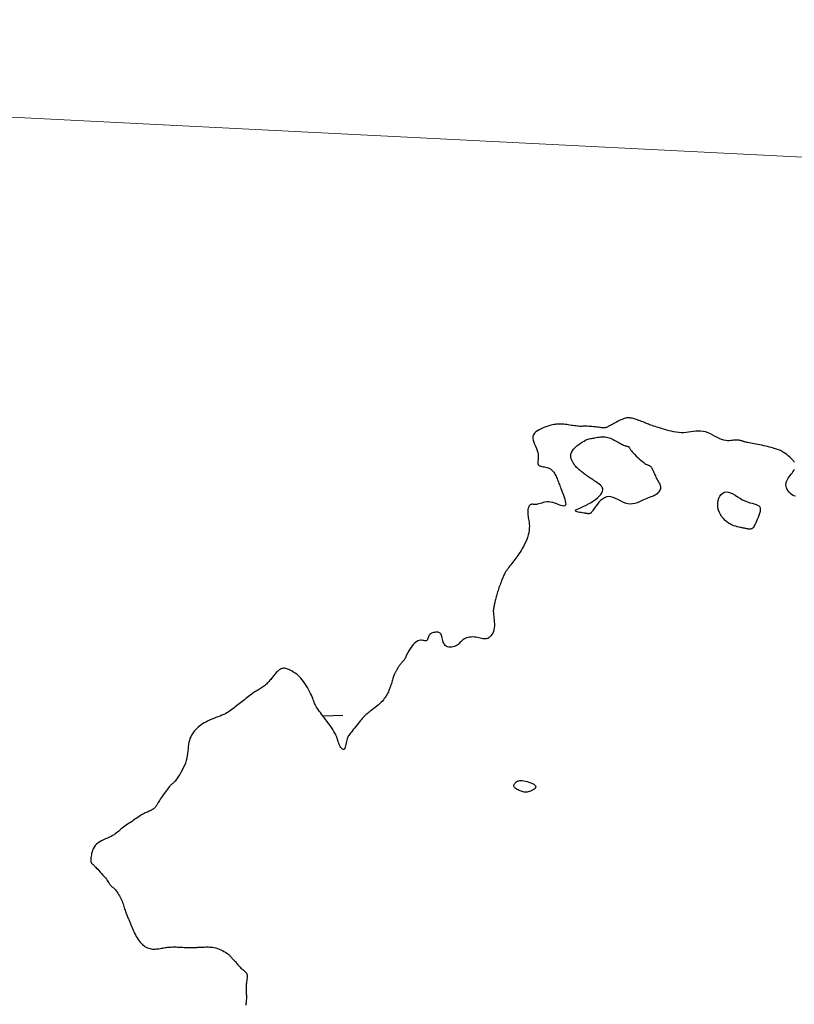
# Model space of a CAD drawing. Header units: millimetres. Extents: x 32690613 to 32693367, y 5343692 to 5344708.
# Tile 509 of 656: x 32692317 to 32692356, y 5344439 to 5344489. Entities that reach past the tile are written whole.
import ezdxf

# ---------------------------------------------------------------- set-up
doc = ezdxf.new("R2010")
doc.units = ezdxf.units.MM
doc.header["$LTSCALE"] = 20
doc.layers.get('0').update_dxf_attribs({"lineweight": 18})
doc.layers.get('Defpoints').update_dxf_attribs({"color": 11, "lineweight": 18})
doc.layers.add('02-DGM_HL_493.00', color=102, linetype='Continuous')
doc.layers.add('02-DGM_HL_493.50', color=112, linetype='Continuous')

# ---------------------------------------------------------------- blocks, each defined once
blk = doc.blocks.new('A$C78070446')
blk.add_line((4469505.561, 5343027.116), (4470255.144, 5342959.865))

msp = doc.modelspace()

# ---------------------------------------------------------------- linework, layer by layer
at = {"layer": '02-DGM_HL_493.00', "elevation": 493, "flags": 128}
for points in [[(32692356.422, 5344466.647), (32692356.38, 5344466.72), (32692356.324, 5344466.793), (32692356.257, 5344466.865), (32692356.182, 5344466.935), (32692356.104, 5344467.002), (32692356.024, 5344467.064), (32692355.947, 5344467.12), (32692355.876, 5344467.168), (32692355.813, 5344467.208), (32692355.756, 5344467.241), (32692355.705, 5344467.268), (32692355.656, 5344467.29), (32692355.607, 5344467.309), (32692355.557, 5344467.326), (32692355.503, 5344467.342), (32692355.443, 5344467.36), (32692355.376, 5344467.379), (32692355.302, 5344467.4), (32692355.222, 5344467.423), (32692355.136, 5344467.446), (32692355.045, 5344467.47), (32692354.95, 5344467.494), (32692354.853, 5344467.517), (32692354.753, 5344467.539), (32692354.652, 5344467.56), (32692354.551, 5344467.579), (32692354.452, 5344467.597), (32692354.355, 5344467.613), (32692354.264, 5344467.629), (32692354.178, 5344467.644), (32692354.101, 5344467.658), (32692354.033, 5344467.671), (32692353.975, 5344467.684), (32692353.926, 5344467.697), (32692353.885, 5344467.709), (32692353.849, 5344467.72), (32692353.817, 5344467.732), (32692353.788, 5344467.742), (32692353.759, 5344467.753), (32692353.73, 5344467.763), (32692353.697, 5344467.773), (32692353.662, 5344467.782), (32692353.623, 5344467.79), (32692353.581, 5344467.796), (32692353.535, 5344467.801), (32692353.484, 5344467.803), (32692353.429, 5344467.802), (32692353.369, 5344467.798), (32692353.304, 5344467.791), (32692353.234, 5344467.783), (32692353.159, 5344467.776), (32692353.078, 5344467.771), (32692352.992, 5344467.773), (32692352.901, 5344467.781), (32692352.803, 5344467.8), (32692352.701, 5344467.831), (32692352.592, 5344467.875), (32692352.479, 5344467.929), (32692352.361, 5344467.99), (32692352.24, 5344468.053), (32692352.117, 5344468.115), (32692351.992, 5344468.17), (32692351.865, 5344468.217), (32692351.739, 5344468.249), (32692351.613, 5344468.265), (32692351.488, 5344468.267), (32692351.363, 5344468.258), (32692351.239, 5344468.242), (32692351.115, 5344468.222), (32692350.99, 5344468.203), (32692350.866, 5344468.186), (32692350.741, 5344468.177), (32692350.616, 5344468.177), (32692350.491, 5344468.186), (32692350.367, 5344468.202), (32692350.244, 5344468.225), (32692350.123, 5344468.252), (32692350.004, 5344468.283), (32692349.888, 5344468.315), (32692349.775, 5344468.347), (32692349.667, 5344468.379), (32692349.563, 5344468.409), (32692349.463, 5344468.439), (32692349.369, 5344468.467), (32692349.281, 5344468.494), (32692349.2, 5344468.519), (32692349.125, 5344468.544), (32692349.058, 5344468.567), (32692348.998, 5344468.589), (32692348.944, 5344468.61), (32692348.895, 5344468.63), (32692348.848, 5344468.651), (32692348.802, 5344468.671), (32692348.754, 5344468.692), (32692348.704, 5344468.714), (32692348.648, 5344468.737), (32692348.587, 5344468.762), (32692348.521, 5344468.787), (32692348.451, 5344468.812), (32692348.379, 5344468.837), (32692348.306, 5344468.861), (32692348.234, 5344468.883), (32692348.165, 5344468.902), (32692348.099, 5344468.919), (32692348.038, 5344468.931), (32692347.982, 5344468.939), (32692347.928, 5344468.943), (32692347.876, 5344468.942), (32692347.824, 5344468.936), (32692347.77, 5344468.926), (32692347.715, 5344468.911), (32692347.655, 5344468.89), (32692347.591, 5344468.864), (32692347.524, 5344468.834), (32692347.454, 5344468.801), (32692347.382, 5344468.765), (32692347.311, 5344468.728), (32692347.241, 5344468.69), (32692347.174, 5344468.654), (32692347.11, 5344468.619), (32692347.051, 5344468.586), (32692346.997, 5344468.557), (32692346.948, 5344468.53), (32692346.902, 5344468.507), (32692346.859, 5344468.486), (32692346.82, 5344468.469), (32692346.784, 5344468.455), (32692346.75, 5344468.443), (32692346.718, 5344468.435), (32692346.686, 5344468.43), (32692346.653, 5344468.428), (32692346.619, 5344468.428), (32692346.58, 5344468.43), (32692346.536, 5344468.434), (32692346.486, 5344468.44), (32692346.427, 5344468.447), (32692346.36, 5344468.456), (32692346.286, 5344468.465), (32692346.206, 5344468.475), (32692346.124, 5344468.484), (32692346.041, 5344468.493), (32692345.96, 5344468.5), (32692345.882, 5344468.506), (32692345.81, 5344468.51), (32692345.746, 5344468.511), (32692345.688, 5344468.511), (32692345.634, 5344468.51), (32692345.583, 5344468.508), (32692345.533, 5344468.506), (32692345.481, 5344468.505), (32692345.427, 5344468.506), (32692345.367, 5344468.509), (32692345.301, 5344468.515), (32692345.23, 5344468.524), (32692345.154, 5344468.534), (32692345.075, 5344468.545), (32692344.995, 5344468.557), (32692344.914, 5344468.57), (32692344.834, 5344468.582), (32692344.756, 5344468.593), (32692344.681, 5344468.602), (32692344.61, 5344468.611), (32692344.54, 5344468.617), (32692344.474, 5344468.621), (32692344.408, 5344468.623), (32692344.344, 5344468.623), (32692344.281, 5344468.621), (32692344.219, 5344468.616), (32692344.157, 5344468.609), (32692344.093, 5344468.598), (32692344.028, 5344468.585), (32692343.96, 5344468.568), (32692343.889, 5344468.547), (32692343.812, 5344468.523), (32692343.73, 5344468.494), (32692343.641, 5344468.462), (32692343.546, 5344468.424), (32692343.447, 5344468.382), (32692343.349, 5344468.334), (32692343.256, 5344468.281), (32692343.172, 5344468.22), (32692343.102, 5344468.153), (32692343.05, 5344468.078), (32692343.02, 5344467.995), (32692343.015, 5344467.903), (32692343.031, 5344467.805), (32692343.063, 5344467.702), (32692343.105, 5344467.594), (32692343.153, 5344467.485), (32692343.201, 5344467.376), (32692343.243, 5344467.268), (32692343.275, 5344467.162), (32692343.293, 5344467.061), (32692343.298, 5344466.966), (32692343.296, 5344466.877), (32692343.289, 5344466.794), (32692343.283, 5344466.72), (32692343.279, 5344466.654), (32692343.283, 5344466.598), (32692343.299, 5344466.552), (32692343.329, 5344466.516), (32692343.371, 5344466.489), (32692343.423, 5344466.469), (32692343.483, 5344466.455), (32692343.549, 5344466.442), (32692343.616, 5344466.431), (32692343.684, 5344466.418), (32692343.75, 5344466.402), (32692343.81, 5344466.381), (32692343.867, 5344466.355), (32692343.918, 5344466.324), (32692343.966, 5344466.289), (32692344.01, 5344466.25), (32692344.05, 5344466.207), (32692344.088, 5344466.161), (32692344.122, 5344466.111), (32692344.154, 5344466.059), (32692344.184, 5344466.005), (32692344.212, 5344465.948), (32692344.239, 5344465.89), (32692344.264, 5344465.83), (32692344.288, 5344465.77), (32692344.312, 5344465.708), (32692344.335, 5344465.647), (32692344.358, 5344465.585), (32692344.382, 5344465.522), (32692344.406, 5344465.458), (32692344.432, 5344465.39), (32692344.459, 5344465.319), (32692344.488, 5344465.242), (32692344.519, 5344465.16), (32692344.552, 5344465.072), (32692344.588, 5344464.976), (32692344.624, 5344464.877), (32692344.656, 5344464.778), (32692344.682, 5344464.684), (32692344.698, 5344464.599), (32692344.702, 5344464.526), (32692344.691, 5344464.471), (32692344.66, 5344464.436), (32692344.609, 5344464.426), (32692344.54, 5344464.435), (32692344.455, 5344464.46), (32692344.359, 5344464.494), (32692344.255, 5344464.534), (32692344.147, 5344464.573), (32692344.037, 5344464.607), (32692343.93, 5344464.63), (32692343.828, 5344464.64), (32692343.732, 5344464.637), (32692343.641, 5344464.624), (32692343.556, 5344464.605), (32692343.476, 5344464.582), (32692343.401, 5344464.559), (32692343.332, 5344464.537), (32692343.267, 5344464.521), (32692343.207, 5344464.512), (32692343.153, 5344464.509), (32692343.102, 5344464.509), (32692343.056, 5344464.512), (32692343.014, 5344464.515), (32692342.976, 5344464.516), (32692342.941, 5344464.512), (32692342.91, 5344464.503), (32692342.883, 5344464.486), (32692342.858, 5344464.463), (32692342.837, 5344464.434), (32692342.818, 5344464.402), (32692342.803, 5344464.367), (32692342.79, 5344464.331), (32692342.78, 5344464.296), (32692342.772, 5344464.263), (32692342.766, 5344464.233), (32692342.763, 5344464.207), (32692342.761, 5344464.182), (32692342.761, 5344464.16), (32692342.761, 5344464.14), (32692342.762, 5344464.121), (32692342.763, 5344464.102), (32692342.764, 5344464.084), (32692342.764, 5344464.066), (32692342.765, 5344464.047), (32692342.765, 5344464.025), (32692342.767, 5344463.998), (32692342.77, 5344463.966), (32692342.774, 5344463.927), (32692342.78, 5344463.88), (32692342.789, 5344463.823), (32692342.8, 5344463.756), (32692342.813, 5344463.678), (32692342.825, 5344463.592), (32692342.835, 5344463.497), (32692342.841, 5344463.396), (32692342.84, 5344463.289), (32692342.833, 5344463.177), (32692342.816, 5344463.062), (32692342.788, 5344462.944), (32692342.751, 5344462.824), (32692342.707, 5344462.705), (32692342.656, 5344462.586), (32692342.6, 5344462.471), (32692342.542, 5344462.359), (32692342.482, 5344462.253), (32692342.422, 5344462.153), (32692342.365, 5344462.061), (32692342.308, 5344461.975), (32692342.254, 5344461.896), (32692342.2, 5344461.821), (32692342.147, 5344461.75), (32692342.096, 5344461.683), (32692342.044, 5344461.617), (32692341.993, 5344461.552), (32692341.942, 5344461.488), (32692341.892, 5344461.424), (32692341.842, 5344461.36), (32692341.794, 5344461.296), (32692341.748, 5344461.234), (32692341.704, 5344461.173), (32692341.664, 5344461.113), (32692341.627, 5344461.054), (32692341.593, 5344460.997), (32692341.563, 5344460.942), (32692341.536, 5344460.886), (32692341.51, 5344460.831), (32692341.486, 5344460.775), (32692341.463, 5344460.717), (32692341.44, 5344460.658), (32692341.416, 5344460.596), (32692341.391, 5344460.531), (32692341.365, 5344460.463), (32692341.339, 5344460.394), (32692341.313, 5344460.323), (32692341.287, 5344460.251), (32692341.261, 5344460.179), (32692341.237, 5344460.108), (32692341.214, 5344460.037), (32692341.192, 5344459.969), (32692341.172, 5344459.901), (32692341.154, 5344459.836), (32692341.137, 5344459.772), (32692341.121, 5344459.709), (32692341.106, 5344459.648), (32692341.093, 5344459.588), (32692341.08, 5344459.53), (32692341.068, 5344459.474), (32692341.057, 5344459.419), (32692341.046, 5344459.367), (32692341.037, 5344459.317), (32692341.028, 5344459.271), (32692341.02, 5344459.228), (32692341.013, 5344459.19), (32692341.007, 5344459.156), (32692341.002, 5344459.127), (32692340.997, 5344459.1), (32692340.995, 5344459.073), (32692340.993, 5344459.045), (32692340.994, 5344459.011), (32692340.997, 5344458.971), (32692341.001, 5344458.922), (32692341.008, 5344458.86), (32692341.018, 5344458.786), (32692341.028, 5344458.7), (32692341.038, 5344458.605), (32692341.046, 5344458.505), (32692341.05, 5344458.4), (32692341.049, 5344458.296), (32692341.041, 5344458.193), (32692341.026, 5344458.095), (32692341, 5344458.004), (32692340.966, 5344457.922), (32692340.925, 5344457.848), (32692340.877, 5344457.783), (32692340.824, 5344457.728), (32692340.767, 5344457.684), (32692340.707, 5344457.651), (32692340.645, 5344457.63), (32692340.583, 5344457.621), (32692340.52, 5344457.622), (32692340.456, 5344457.631), (32692340.39, 5344457.646), (32692340.322, 5344457.663), (32692340.252, 5344457.682), (32692340.179, 5344457.7), (32692340.104, 5344457.714), (32692340.025, 5344457.722), (32692339.944, 5344457.724), (32692339.863, 5344457.72), (32692339.783, 5344457.711), (32692339.704, 5344457.695), (32692339.629, 5344457.673), (32692339.558, 5344457.645), (32692339.494, 5344457.612), (32692339.436, 5344457.572), (32692339.384, 5344457.528), (32692339.335, 5344457.481), (32692339.288, 5344457.434), (32692339.241, 5344457.387), (32692339.191, 5344457.342), (32692339.138, 5344457.3), (32692339.079, 5344457.265), (32692339.013, 5344457.236), (32692338.941, 5344457.215), (32692338.866, 5344457.203), (32692338.791, 5344457.2), (32692338.718, 5344457.206), (32692338.649, 5344457.222), (32692338.586, 5344457.25), (32692338.532, 5344457.289), (32692338.489, 5344457.34), (32692338.455, 5344457.4), (32692338.428, 5344457.466), (32692338.408, 5344457.537), (32692338.391, 5344457.608), (32692338.376, 5344457.678), (32692338.361, 5344457.743), (32692338.345, 5344457.801), (32692338.326, 5344457.849), (32692338.303, 5344457.888), (32692338.276, 5344457.918), (32692338.246, 5344457.941), (32692338.212, 5344457.957), (32692338.174, 5344457.967), (32692338.133, 5344457.971), (32692338.088, 5344457.971), (32692338.04, 5344457.968), (32692337.989, 5344457.96), (32692337.937, 5344457.948), (32692337.887, 5344457.932), (32692337.838, 5344457.911), (32692337.793, 5344457.885), (32692337.753, 5344457.854), (32692337.719, 5344457.818), (32692337.693, 5344457.776), (32692337.673, 5344457.731), (32692337.657, 5344457.684), (32692337.643, 5344457.64), (32692337.628, 5344457.599), (32692337.612, 5344457.564), (32692337.591, 5344457.537), (32692337.564, 5344457.522), (32692337.529, 5344457.519), (32692337.486, 5344457.525), (32692337.437, 5344457.537), (32692337.383, 5344457.549), (32692337.323, 5344457.558), (32692337.26, 5344457.56), (32692337.193, 5344457.551), (32692337.124, 5344457.526), (32692337.054, 5344457.483), (32692336.983, 5344457.423), (32692336.914, 5344457.352), (32692336.847, 5344457.272), (32692336.783, 5344457.187), (32692336.725, 5344457.1), (32692336.672, 5344457.016), (32692336.626, 5344456.937), (32692336.588, 5344456.868), (32692336.557, 5344456.807), (32692336.532, 5344456.753), (32692336.51, 5344456.705), (32692336.491, 5344456.663), (32692336.473, 5344456.625), (32692336.455, 5344456.591), (32692336.435, 5344456.558), (32692336.412, 5344456.526), (32692336.386, 5344456.495), (32692336.359, 5344456.464), (32692336.33, 5344456.434), (32692336.3, 5344456.403), (32692336.27, 5344456.371), (32692336.24, 5344456.338), (32692336.212, 5344456.304), (32692336.186, 5344456.268), (32692336.161, 5344456.232), (32692336.138, 5344456.194), (32692336.116, 5344456.157), (32692336.095, 5344456.119), (32692336.075, 5344456.083), (32692336.056, 5344456.048), (32692336.038, 5344456.015), (32692336.02, 5344455.984), (32692336.003, 5344455.954), (32692335.986, 5344455.925), (32692335.969, 5344455.896), (32692335.952, 5344455.864), (32692335.936, 5344455.83), (32692335.919, 5344455.793), (32692335.902, 5344455.751), (32692335.886, 5344455.704), (32692335.868, 5344455.652), (32692335.851, 5344455.596), (32692335.833, 5344455.536), (32692335.815, 5344455.475), (32692335.796, 5344455.412), (32692335.777, 5344455.348), (32692335.757, 5344455.284), (32692335.737, 5344455.222), (32692335.716, 5344455.16), (32692335.694, 5344455.098), (32692335.67, 5344455.038), (32692335.646, 5344454.978), (32692335.62, 5344454.918), (32692335.592, 5344454.859), (32692335.562, 5344454.8), (32692335.53, 5344454.742), (32692335.495, 5344454.684), (32692335.457, 5344454.625), (32692335.414, 5344454.566), (32692335.367, 5344454.506), (32692335.313, 5344454.445), (32692335.254, 5344454.382), (32692335.187, 5344454.318), (32692335.113, 5344454.252), (32692335.034, 5344454.185), (32692334.952, 5344454.119), (32692334.869, 5344454.054), (32692334.788, 5344453.992), (32692334.712, 5344453.934), (32692334.642, 5344453.881), (32692334.582, 5344453.835), (32692334.532, 5344453.796), (32692334.492, 5344453.764), (32692334.461, 5344453.737), (32692334.438, 5344453.716), (32692334.419, 5344453.699), (32692334.405, 5344453.684), (32692334.394, 5344453.672), (32692334.384, 5344453.661), (32692334.374, 5344453.65), (32692334.362, 5344453.638), (32692334.348, 5344453.622), (32692334.33, 5344453.603), (32692334.307, 5344453.577), (32692334.279, 5344453.544), (32692334.243, 5344453.502), (32692334.2, 5344453.449), (32692334.147, 5344453.385), (32692334.088, 5344453.311), (32692334.024, 5344453.231), (32692333.957, 5344453.147), (32692333.89, 5344453.063), (32692333.825, 5344452.981), (32692333.764, 5344452.904), (32692333.71, 5344452.836), (32692333.664, 5344452.777), (32692333.625, 5344452.726), (32692333.593, 5344452.681), (32692333.566, 5344452.639), (32692333.544, 5344452.597), (32692333.525, 5344452.553), (32692333.508, 5344452.502), (32692333.492, 5344452.444), (32692333.477, 5344452.376), (32692333.461, 5344452.302), (32692333.444, 5344452.225), (32692333.426, 5344452.151), (32692333.407, 5344452.083), (32692333.384, 5344452.025), (32692333.359, 5344451.982), (32692333.331, 5344451.959), (32692333.3, 5344451.958), (32692333.265, 5344451.976), (32692333.23, 5344452.012), (32692333.194, 5344452.059), (32692333.158, 5344452.117), (32692333.125, 5344452.179), (32692333.095, 5344452.244), (32692333.069, 5344452.308), (32692333.049, 5344452.367), (32692333.031, 5344452.424), (32692333.015, 5344452.479), (32692332.998, 5344452.535), (32692332.979, 5344452.593), (32692332.954, 5344452.655), (32692332.923, 5344452.724), (32692332.883, 5344452.801), (32692332.833, 5344452.887), (32692332.774, 5344452.982), (32692332.708, 5344453.082), (32692332.637, 5344453.186), (32692332.562, 5344453.291), (32692332.486, 5344453.397), (32692332.41, 5344453.499), (32692332.336, 5344453.598), (32692332.266, 5344453.69), (32692332.2, 5344453.776), (32692332.138, 5344453.857), (32692332.081, 5344453.933), (32692332.029, 5344454.005), (32692331.982, 5344454.073), (32692331.94, 5344454.138), (32692331.903, 5344454.2), (32692331.872, 5344454.261), (32692331.845, 5344454.321), (32692331.821, 5344454.381), (32692331.797, 5344454.443), (32692331.773, 5344454.509), (32692331.746, 5344454.58), (32692331.716, 5344454.656), (32692331.68, 5344454.74), (32692331.637, 5344454.832), (32692331.588, 5344454.93), (32692331.534, 5344455.032), (32692331.475, 5344455.137), (32692331.412, 5344455.241), (32692331.346, 5344455.343), (32692331.278, 5344455.441), (32692331.208, 5344455.531), (32692331.137, 5344455.614), (32692331.066, 5344455.688), (32692330.995, 5344455.754), (32692330.925, 5344455.813), (32692330.855, 5344455.866), (32692330.786, 5344455.912), (32692330.719, 5344455.954), (32692330.654, 5344455.991), (32692330.591, 5344456.024), (32692330.531, 5344456.053), (32692330.473, 5344456.077), (32692330.417, 5344456.096), (32692330.363, 5344456.11), (32692330.311, 5344456.118), (32692330.261, 5344456.12), (32692330.212, 5344456.115), (32692330.166, 5344456.104), (32692330.121, 5344456.087), (32692330.078, 5344456.065), (32692330.036, 5344456.037), (32692329.996, 5344456.006), (32692329.957, 5344455.972), (32692329.919, 5344455.936), (32692329.882, 5344455.897), (32692329.847, 5344455.858), (32692329.812, 5344455.818), (32692329.778, 5344455.776), (32692329.743, 5344455.734), (32692329.708, 5344455.69), (32692329.672, 5344455.645), (32692329.635, 5344455.599), (32692329.596, 5344455.553), (32692329.555, 5344455.505), (32692329.512, 5344455.456), (32692329.468, 5344455.408), (32692329.422, 5344455.36), (32692329.375, 5344455.314), (32692329.326, 5344455.269), (32692329.277, 5344455.227), (32692329.227, 5344455.187), (32692329.176, 5344455.151), (32692329.125, 5344455.118), (32692329.073, 5344455.086), (32692329.019, 5344455.055), (32692328.964, 5344455.023), (32692328.908, 5344454.99), (32692328.85, 5344454.956), (32692328.79, 5344454.918), (32692328.728, 5344454.876), (32692328.664, 5344454.83), (32692328.598, 5344454.782), (32692328.532, 5344454.731), (32692328.464, 5344454.678), (32692328.395, 5344454.623), (32692328.325, 5344454.568), (32692328.256, 5344454.513), (32692328.185, 5344454.457), (32692328.115, 5344454.402), (32692328.046, 5344454.348), (32692327.977, 5344454.294), (32692327.91, 5344454.241), (32692327.844, 5344454.19), (32692327.78, 5344454.14), (32692327.718, 5344454.092), (32692327.658, 5344454.046), (32692327.6, 5344454.002), (32692327.541, 5344453.959), (32692327.48, 5344453.917), (32692327.416, 5344453.876), (32692327.347, 5344453.836), (32692327.272, 5344453.796), (32692327.189, 5344453.756), (32692327.098, 5344453.716), (32692326.999, 5344453.676), (32692326.896, 5344453.635), (32692326.788, 5344453.593), (32692326.68, 5344453.551), (32692326.572, 5344453.508), (32692326.467, 5344453.463), (32692326.366, 5344453.417), (32692326.27, 5344453.369), (32692326.181, 5344453.32), (32692326.097, 5344453.269), (32692326.019, 5344453.216), (32692325.945, 5344453.16), (32692325.876, 5344453.102), (32692325.811, 5344453.042), (32692325.749, 5344452.978), (32692325.691, 5344452.912), (32692325.636, 5344452.842), (32692325.585, 5344452.768), (32692325.539, 5344452.691), (32692325.498, 5344452.608), (32692325.462, 5344452.521), (32692325.431, 5344452.429), (32692325.407, 5344452.331), (32692325.389, 5344452.227), (32692325.375, 5344452.118), (32692325.364, 5344452.005), (32692325.352, 5344451.887), (32692325.339, 5344451.766), (32692325.321, 5344451.643), (32692325.298, 5344451.518), (32692325.266, 5344451.392), (32692325.224, 5344451.265), (32692325.175, 5344451.14), (32692325.119, 5344451.018), (32692325.059, 5344450.901), (32692324.997, 5344450.79), (32692324.936, 5344450.688), (32692324.877, 5344450.596), (32692324.824, 5344450.516), (32692324.776, 5344450.45), (32692324.735, 5344450.395), (32692324.699, 5344450.35), (32692324.668, 5344450.315), (32692324.64, 5344450.286), (32692324.616, 5344450.263), (32692324.594, 5344450.244), (32692324.573, 5344450.227), (32692324.553, 5344450.21), (32692324.533, 5344450.193), (32692324.511, 5344450.174), (32692324.488, 5344450.151), (32692324.461, 5344450.123), (32692324.431, 5344450.09), (32692324.396, 5344450.048), (32692324.355, 5344449.998), (32692324.307, 5344449.938), (32692324.255, 5344449.869), (32692324.199, 5344449.795), (32692324.142, 5344449.718), (32692324.085, 5344449.639), (32692324.031, 5344449.56), (32692323.98, 5344449.485), (32692323.934, 5344449.415), (32692323.896, 5344449.353), (32692323.863, 5344449.297), (32692323.835, 5344449.246), (32692323.811, 5344449.201), (32692323.789, 5344449.161), (32692323.768, 5344449.123), (32692323.747, 5344449.089), (32692323.724, 5344449.056), (32692323.699, 5344449.024), (32692323.671, 5344448.993), (32692323.641, 5344448.964), (32692323.609, 5344448.936), (32692323.574, 5344448.909), (32692323.537, 5344448.884), (32692323.497, 5344448.86), (32692323.456, 5344448.838), (32692323.413, 5344448.817), (32692323.368, 5344448.798), (32692323.321, 5344448.778), (32692323.272, 5344448.758), (32692323.22, 5344448.736), (32692323.166, 5344448.712), (32692323.109, 5344448.684), (32692323.049, 5344448.653), (32692322.986, 5344448.617), (32692322.921, 5344448.577), (32692322.853, 5344448.533), (32692322.784, 5344448.487), (32692322.713, 5344448.438), (32692322.64, 5344448.388), (32692322.566, 5344448.337), (32692322.492, 5344448.285), (32692322.417, 5344448.234), (32692322.343, 5344448.183), (32692322.269, 5344448.132), (32692322.196, 5344448.082), (32692322.125, 5344448.032), (32692322.056, 5344447.982), (32692321.991, 5344447.933), (32692321.928, 5344447.884), (32692321.869, 5344447.834), (32692321.812, 5344447.786), (32692321.756, 5344447.737), (32692321.699, 5344447.69), (32692321.638, 5344447.643), (32692321.573, 5344447.597), (32692321.501, 5344447.552), (32692321.422, 5344447.509), (32692321.333, 5344447.468), (32692321.237, 5344447.426), (32692321.137, 5344447.384), (32692321.036, 5344447.339), (32692320.936, 5344447.292), (32692320.84, 5344447.24), (32692320.752, 5344447.182), (32692320.674, 5344447.117), (32692320.608, 5344447.045), (32692320.553, 5344446.967), (32692320.509, 5344446.885), (32692320.473, 5344446.802), (32692320.446, 5344446.719), (32692320.425, 5344446.64), (32692320.409, 5344446.565), (32692320.398, 5344446.498), (32692320.389, 5344446.439), (32692320.383, 5344446.389), (32692320.379, 5344446.347), (32692320.378, 5344446.311), (32692320.378, 5344446.281), (32692320.381, 5344446.255), (32692320.385, 5344446.232), (32692320.39, 5344446.212), (32692320.397, 5344446.194), (32692320.406, 5344446.176), (32692320.415, 5344446.16), (32692320.425, 5344446.145), (32692320.436, 5344446.131), (32692320.448, 5344446.118), (32692320.46, 5344446.105), (32692320.473, 5344446.093), (32692320.486, 5344446.081), (32692320.501, 5344446.068), (32692320.518, 5344446.052), (32692320.539, 5344446.033), (32692320.565, 5344446.008), (32692320.596, 5344445.977), (32692320.635, 5344445.938), (32692320.681, 5344445.89), (32692320.736, 5344445.831), (32692320.798, 5344445.764), (32692320.864, 5344445.691), (32692320.932, 5344445.615), (32692321, 5344445.537), (32692321.066, 5344445.46), (32692321.127, 5344445.387), (32692321.18, 5344445.319), (32692321.225, 5344445.259), (32692321.262, 5344445.207), (32692321.293, 5344445.161), (32692321.319, 5344445.121), (32692321.341, 5344445.086), (32692321.361, 5344445.055), (32692321.381, 5344445.028), (32692321.401, 5344445.002), (32692321.424, 5344444.979), (32692321.45, 5344444.956), (32692321.478, 5344444.933), (32692321.508, 5344444.908), (32692321.54, 5344444.88), (32692321.574, 5344444.849), (32692321.609, 5344444.812), (32692321.647, 5344444.77), (32692321.686, 5344444.721), (32692321.726, 5344444.667), (32692321.766, 5344444.607), (32692321.806, 5344444.543), (32692321.845, 5344444.476), (32692321.883, 5344444.407), (32692321.918, 5344444.336), (32692321.951, 5344444.266), (32692321.98, 5344444.196), (32692322.007, 5344444.126), (32692322.032, 5344444.058), (32692322.054, 5344443.991), (32692322.075, 5344443.925), (32692322.096, 5344443.859), (32692322.116, 5344443.796), (32692322.136, 5344443.733), (32692322.157, 5344443.672), (32692322.179, 5344443.613), (32692322.201, 5344443.555), (32692322.222, 5344443.5), (32692322.244, 5344443.446), (32692322.265, 5344443.395), (32692322.285, 5344443.346), (32692322.304, 5344443.3), (32692322.323, 5344443.256), (32692322.34, 5344443.214), (32692322.358, 5344443.173), (32692322.376, 5344443.13), (32692322.394, 5344443.086), (32692322.415, 5344443.038), (32692322.437, 5344442.985), (32692322.461, 5344442.927), (32692322.488, 5344442.862), (32692322.519, 5344442.792), (32692322.552, 5344442.717), (32692322.588, 5344442.638), (32692322.627, 5344442.558), (32692322.668, 5344442.477), (32692322.713, 5344442.396), (32692322.76, 5344442.317), (32692322.81, 5344442.241), (32692322.862, 5344442.168), (32692322.917, 5344442.1), (32692322.974, 5344442.036), (32692323.032, 5344441.978), (32692323.093, 5344441.925), (32692323.155, 5344441.879), (32692323.218, 5344441.841), (32692323.283, 5344441.809), (32692323.348, 5344441.785), (32692323.414, 5344441.767), (32692323.48, 5344441.755), (32692323.547, 5344441.748), (32692323.613, 5344441.745), (32692323.679, 5344441.746), (32692323.745, 5344441.751), (32692323.81, 5344441.757), (32692323.874, 5344441.765), (32692323.937, 5344441.775), (32692324, 5344441.786), (32692324.063, 5344441.797), (32692324.125, 5344441.808), (32692324.187, 5344441.819), (32692324.25, 5344441.828), (32692324.312, 5344441.836), (32692324.374, 5344441.842), (32692324.437, 5344441.847), (32692324.5, 5344441.851), (32692324.564, 5344441.853), (32692324.629, 5344441.854), (32692324.694, 5344441.854), (32692324.761, 5344441.853), (32692324.829, 5344441.85), (32692324.897, 5344441.847), (32692324.966, 5344441.843), (32692325.034, 5344441.839), (32692325.102, 5344441.835), (32692325.169, 5344441.832), (32692325.234, 5344441.828), (32692325.298, 5344441.826), (32692325.36, 5344441.824), (32692325.419, 5344441.824), (32692325.477, 5344441.824), (32692325.534, 5344441.825), (32692325.589, 5344441.826), (32692325.643, 5344441.828), (32692325.697, 5344441.83), (32692325.751, 5344441.832), (32692325.804, 5344441.834), (32692325.858, 5344441.836), (32692325.913, 5344441.838), (32692325.968, 5344441.84), (32692326.024, 5344441.842), (32692326.082, 5344441.845), (32692326.141, 5344441.847), (32692326.203, 5344441.849), (32692326.266, 5344441.852), (32692326.332, 5344441.853), (32692326.401, 5344441.853), (32692326.471, 5344441.851), (32692326.545, 5344441.845), (32692326.621, 5344441.836), (32692326.7, 5344441.821), (32692326.782, 5344441.801), (32692326.867, 5344441.774), (32692326.953, 5344441.742), (32692327.039, 5344441.706), (32692327.122, 5344441.667), (32692327.202, 5344441.626), (32692327.275, 5344441.585), (32692327.341, 5344441.544), (32692327.398, 5344441.505), (32692327.444, 5344441.47), (32692327.481, 5344441.437), (32692327.51, 5344441.406), (32692327.533, 5344441.379), (32692327.552, 5344441.353), (32692327.568, 5344441.329), (32692327.583, 5344441.307), (32692327.598, 5344441.286), (32692327.616, 5344441.266), (32692327.636, 5344441.247), (32692327.657, 5344441.227), (32692327.681, 5344441.207), (32692327.706, 5344441.185), (32692327.732, 5344441.16), (32692327.76, 5344441.133), (32692327.789, 5344441.102), (32692327.819, 5344441.066), (32692327.85, 5344441.028), (32692327.883, 5344440.986), (32692327.917, 5344440.943), (32692327.952, 5344440.899), (32692327.99, 5344440.855), (32692328.03, 5344440.812), (32692328.072, 5344440.771), (32692328.116, 5344440.732), (32692328.161, 5344440.695), (32692328.206, 5344440.659), (32692328.249, 5344440.623), (32692328.289, 5344440.586), (32692328.325, 5344440.548), (32692328.354, 5344440.507), (32692328.376, 5344440.463), (32692328.389, 5344440.415), (32692328.394, 5344440.363), (32692328.394, 5344440.308), (32692328.389, 5344440.25), (32692328.381, 5344440.19), (32692328.371, 5344440.129), (32692328.361, 5344440.066), (32692328.352, 5344440.003), (32692328.345, 5344439.941), (32692328.341, 5344439.878), (32692328.338, 5344439.815), (32692328.337, 5344439.753), (32692328.338, 5344439.69), (32692328.339, 5344439.628), (32692328.341, 5344439.565), (32692328.344, 5344439.503), (32692328.346, 5344439.44), (32692328.348, 5344439.378), (32692328.349, 5344439.315), (32692328.35, 5344439.253), (32692328.349, 5344439.19), (32692328.347, 5344439.127), (32692328.342, 5344439.065), (32692328.335, 5344439.002), (32692328.326, 5344438.939), (32692328.316, 5344438.876)], [(32692356.468, 5344464.929), (32692356.394, 5344464.956), (32692356.324, 5344464.991), (32692356.257, 5344465.034), (32692356.195, 5344465.086), (32692356.139, 5344465.144), (32692356.09, 5344465.209), (32692356.049, 5344465.278), (32692356.017, 5344465.351), (32692355.995, 5344465.425), (32692355.985, 5344465.5), (32692355.986, 5344465.574), (32692355.999, 5344465.646), (32692356.024, 5344465.717), (32692356.058, 5344465.785), (32692356.099, 5344465.853), (32692356.145, 5344465.919), (32692356.194, 5344465.985), (32692356.244, 5344466.05), (32692356.293, 5344466.114), (32692356.338, 5344466.178), (32692356.379, 5344466.243), (32692356.413, 5344466.308)], [(32692333.293, 5344453.707), (32692332.294, 5344453.668)]]:
    msp.add_lwpolyline(points, dxfattribs=at)
for points in [[(32692345.643, 5344467.755), (32692345.72, 5344467.795), (32692345.788, 5344467.825), (32692345.851, 5344467.848), (32692345.909, 5344467.866), (32692345.965, 5344467.878), (32692346.021, 5344467.889), (32692346.077, 5344467.898), (32692346.137, 5344467.908), (32692346.202, 5344467.92), (32692346.27, 5344467.932), (32692346.342, 5344467.945), (32692346.417, 5344467.957), (32692346.492, 5344467.966), (32692346.568, 5344467.972), (32692346.644, 5344467.974), (32692346.718, 5344467.969), (32692346.791, 5344467.959), (32692346.861, 5344467.942), (32692346.929, 5344467.92), (32692346.996, 5344467.893), (32692347.062, 5344467.864), (32692347.126, 5344467.831), (32692347.191, 5344467.797), (32692347.255, 5344467.762), (32692347.319, 5344467.728), (32692347.382, 5344467.693), (32692347.444, 5344467.66), (32692347.504, 5344467.628), (32692347.562, 5344467.599), (32692347.616, 5344467.573), (32692347.667, 5344467.549), (32692347.714, 5344467.53), (32692347.756, 5344467.515), (32692347.794, 5344467.504), (32692347.827, 5344467.495), (32692347.855, 5344467.488), (32692347.88, 5344467.481), (32692347.902, 5344467.474), (32692347.919, 5344467.466), (32692347.934, 5344467.455), (32692347.946, 5344467.442), (32692347.956, 5344467.424), (32692347.968, 5344467.402), (32692347.983, 5344467.374), (32692348.003, 5344467.34), (32692348.029, 5344467.3), (32692348.065, 5344467.252), (32692348.111, 5344467.195), (32692348.169, 5344467.131), (32692348.238, 5344467.06), (32692348.313, 5344466.986), (32692348.393, 5344466.91), (32692348.474, 5344466.837), (32692348.554, 5344466.767), (32692348.63, 5344466.705), (32692348.699, 5344466.651), (32692348.759, 5344466.61), (32692348.81, 5344466.578), (32692348.853, 5344466.555), (32692348.89, 5344466.538), (32692348.921, 5344466.526), (32692348.948, 5344466.516), (32692348.972, 5344466.507), (32692348.994, 5344466.496), (32692349.015, 5344466.483), (32692349.035, 5344466.466), (32692349.055, 5344466.446), (32692349.074, 5344466.422), (32692349.094, 5344466.394), (32692349.113, 5344466.362), (32692349.133, 5344466.326), (32692349.153, 5344466.285), (32692349.174, 5344466.24), (32692349.195, 5344466.191), (32692349.218, 5344466.138), (32692349.243, 5344466.083), (32692349.269, 5344466.025), (32692349.297, 5344465.965), (32692349.327, 5344465.904), (32692349.359, 5344465.843), (32692349.394, 5344465.782), (32692349.429, 5344465.721), (32692349.464, 5344465.66), (32692349.495, 5344465.6), (32692349.522, 5344465.54), (32692349.543, 5344465.481), (32692349.556, 5344465.422), (32692349.558, 5344465.364), (32692349.55, 5344465.308), (32692349.531, 5344465.252), (32692349.503, 5344465.199), (32692349.468, 5344465.148), (32692349.427, 5344465.101), (32692349.381, 5344465.058), (32692349.332, 5344465.019), (32692349.281, 5344464.986), (32692349.23, 5344464.958), (32692349.178, 5344464.935), (32692349.123, 5344464.913), (32692349.064, 5344464.893), (32692349.001, 5344464.871), (32692348.933, 5344464.846), (32692348.858, 5344464.816), (32692348.775, 5344464.78), (32692348.684, 5344464.737), (32692348.585, 5344464.689), (32692348.479, 5344464.642), (32692348.367, 5344464.598), (32692348.25, 5344464.562), (32692348.13, 5344464.538), (32692348.006, 5344464.53), (32692347.881, 5344464.542), (32692347.755, 5344464.576), (32692347.628, 5344464.628), (32692347.502, 5344464.69), (32692347.376, 5344464.755), (32692347.253, 5344464.817), (32692347.132, 5344464.869), (32692347.013, 5344464.903), (32692346.899, 5344464.913), (32692346.789, 5344464.894), (32692346.684, 5344464.85), (32692346.585, 5344464.785), (32692346.493, 5344464.707), (32692346.408, 5344464.62), (32692346.332, 5344464.53), (32692346.265, 5344464.443), (32692346.207, 5344464.365), (32692346.161, 5344464.299), (32692346.123, 5344464.246), (32692346.094, 5344464.204), (32692346.071, 5344464.17), (32692346.053, 5344464.144), (32692346.038, 5344464.124), (32692346.025, 5344464.108), (32692346.014, 5344464.095), (32692346.001, 5344464.082), (32692345.988, 5344464.07), (32692345.974, 5344464.06), (32692345.96, 5344464.05), (32692345.945, 5344464.042), (32692345.929, 5344464.036), (32692345.913, 5344464.031), (32692345.896, 5344464.029), (32692345.879, 5344464.028), (32692345.861, 5344464.029), (32692345.839, 5344464.032), (32692345.812, 5344464.036), (32692345.78, 5344464.042), (32692345.741, 5344464.05), (32692345.693, 5344464.058), (32692345.636, 5344464.068), (32692345.568, 5344464.078), (32692345.494, 5344464.09), (32692345.419, 5344464.103), (32692345.348, 5344464.118), (32692345.286, 5344464.134), (32692345.237, 5344464.153), (32692345.208, 5344464.174), (32692345.202, 5344464.197), (32692345.224, 5344464.224), (32692345.271, 5344464.254), (32692345.339, 5344464.288), (32692345.426, 5344464.326), (32692345.527, 5344464.37), (32692345.639, 5344464.42), (32692345.757, 5344464.476), (32692345.879, 5344464.54), (32692346.001, 5344464.611), (32692346.12, 5344464.688), (32692346.232, 5344464.769), (32692346.335, 5344464.853), (32692346.425, 5344464.938), (32692346.501, 5344465.022), (32692346.558, 5344465.104), (32692346.593, 5344465.181), (32692346.605, 5344465.253), (32692346.597, 5344465.319), (32692346.57, 5344465.381), (32692346.529, 5344465.438), (32692346.478, 5344465.491), (32692346.418, 5344465.541), (32692346.354, 5344465.589), (32692346.289, 5344465.634), (32692346.226, 5344465.678), (32692346.165, 5344465.72), (32692346.107, 5344465.76), (32692346.05, 5344465.8), (32692345.995, 5344465.837), (32692345.942, 5344465.874), (32692345.89, 5344465.91), (32692345.84, 5344465.944), (32692345.792, 5344465.977), (32692345.745, 5344466.01), (32692345.7, 5344466.042), (32692345.655, 5344466.074), (32692345.611, 5344466.106), (32692345.567, 5344466.139), (32692345.524, 5344466.172), (32692345.481, 5344466.206), (32692345.438, 5344466.241), (32692345.395, 5344466.279), (32692345.351, 5344466.318), (32692345.308, 5344466.361), (32692345.264, 5344466.406), (32692345.221, 5344466.456), (32692345.177, 5344466.509), (32692345.133, 5344466.568), (32692345.089, 5344466.631), (32692345.048, 5344466.699), (32692345.012, 5344466.771), (32692344.983, 5344466.847), (32692344.965, 5344466.925), (32692344.96, 5344467.007), (32692344.97, 5344467.09), (32692344.998, 5344467.174), (32692345.046, 5344467.259), (32692345.111, 5344467.343), (32692345.19, 5344467.426), (32692345.277, 5344467.505), (32692345.37, 5344467.578), (32692345.464, 5344467.646), (32692345.557, 5344467.705)], [(32692353.632, 5344463.333), (32692353.565, 5344463.347), (32692353.489, 5344463.365), (32692353.408, 5344463.388), (32692353.321, 5344463.416), (32692353.23, 5344463.451), (32692353.138, 5344463.496), (32692353.046, 5344463.55), (32692352.954, 5344463.615), (32692352.866, 5344463.693), (32692352.782, 5344463.781), (32692352.704, 5344463.88), (32692352.635, 5344463.986), (32692352.577, 5344464.1), (32692352.532, 5344464.218), (32692352.501, 5344464.34), (32692352.487, 5344464.464), (32692352.492, 5344464.589), (32692352.513, 5344464.71), (32692352.551, 5344464.824), (32692352.603, 5344464.927), (32692352.668, 5344465.015), (32692352.745, 5344465.084), (32692352.832, 5344465.13), (32692352.928, 5344465.149), (32692353.031, 5344465.138), (32692353.141, 5344465.102), (32692353.257, 5344465.047), (32692353.376, 5344464.979), (32692353.5, 5344464.902), (32692353.625, 5344464.824), (32692353.752, 5344464.75), (32692353.88, 5344464.685), (32692354.006, 5344464.635), (32692354.13, 5344464.596), (32692354.247, 5344464.565), (32692354.355, 5344464.537), (32692354.451, 5344464.509), (32692354.533, 5344464.476), (32692354.598, 5344464.435), (32692354.642, 5344464.382), (32692354.665, 5344464.313), (32692354.669, 5344464.231), (32692354.656, 5344464.139), (32692354.631, 5344464.041), (32692354.597, 5344463.94), (32692354.558, 5344463.839), (32692354.516, 5344463.742), (32692354.476, 5344463.652), (32692354.44, 5344463.573), (32692354.408, 5344463.503), (32692354.378, 5344463.443), (32692354.351, 5344463.392), (32692354.324, 5344463.35), (32692354.298, 5344463.315), (32692354.27, 5344463.288), (32692354.241, 5344463.268), (32692354.209, 5344463.254), (32692354.175, 5344463.246), (32692354.139, 5344463.242), (32692354.102, 5344463.243), (32692354.065, 5344463.246), (32692354.028, 5344463.251), (32692353.992, 5344463.258), (32692353.958, 5344463.265), (32692353.925, 5344463.272), (32692353.893, 5344463.279), (32692353.86, 5344463.286), (32692353.824, 5344463.293), (32692353.786, 5344463.301), (32692353.742, 5344463.31), (32692353.691, 5344463.321)]]:
    msp.add_lwpolyline(points, close=True, dxfattribs=at)
at = {"layer": '02-DGM_HL_493.50', "elevation": 493.5, "flags": 128}
msp.add_lwpolyline([(32692342.841, 5344449.809), (32692342.782, 5344449.792), (32692342.726, 5344449.782), (32692342.674, 5344449.777), (32692342.623, 5344449.778), (32692342.574, 5344449.783), (32692342.525, 5344449.792), (32692342.475, 5344449.806), (32692342.424, 5344449.823), (32692342.37, 5344449.843), (32692342.315, 5344449.866), (32692342.261, 5344449.892), (32692342.209, 5344449.92), (32692342.162, 5344449.95), (32692342.121, 5344449.981), (32692342.087, 5344450.013), (32692342.064, 5344450.046), (32692342.051, 5344450.08), (32692342.048, 5344450.113), (32692342.054, 5344450.147), (32692342.067, 5344450.179), (32692342.086, 5344450.211), (32692342.11, 5344450.241), (32692342.138, 5344450.269), (32692342.168, 5344450.295), (32692342.199, 5344450.318), (32692342.232, 5344450.338), (32692342.268, 5344450.354), (32692342.31, 5344450.367), (32692342.358, 5344450.374), (32692342.413, 5344450.376), (32692342.477, 5344450.372), (32692342.552, 5344450.361), (32692342.637, 5344450.344), (32692342.729, 5344450.32), (32692342.823, 5344450.291), (32692342.915, 5344450.258), (32692343, 5344450.221), (32692343.073, 5344450.181), (32692343.129, 5344450.139), (32692343.164, 5344450.096), (32692343.174, 5344450.053), (32692343.162, 5344450.01), (32692343.131, 5344449.968), (32692343.087, 5344449.929), (32692343.031, 5344449.892), (32692342.969, 5344449.859), (32692342.905, 5344449.831)], close=True, dxfattribs=at)

# ---------------------------------------------------------------- block references
at = {"layer": 'Defpoints', "rotation": 2.237485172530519}
msp.add_blockref('A$C78070446', (28434719.524, -168960.664), dxfattribs=at)

doc.saveas('drawing.dxf')
